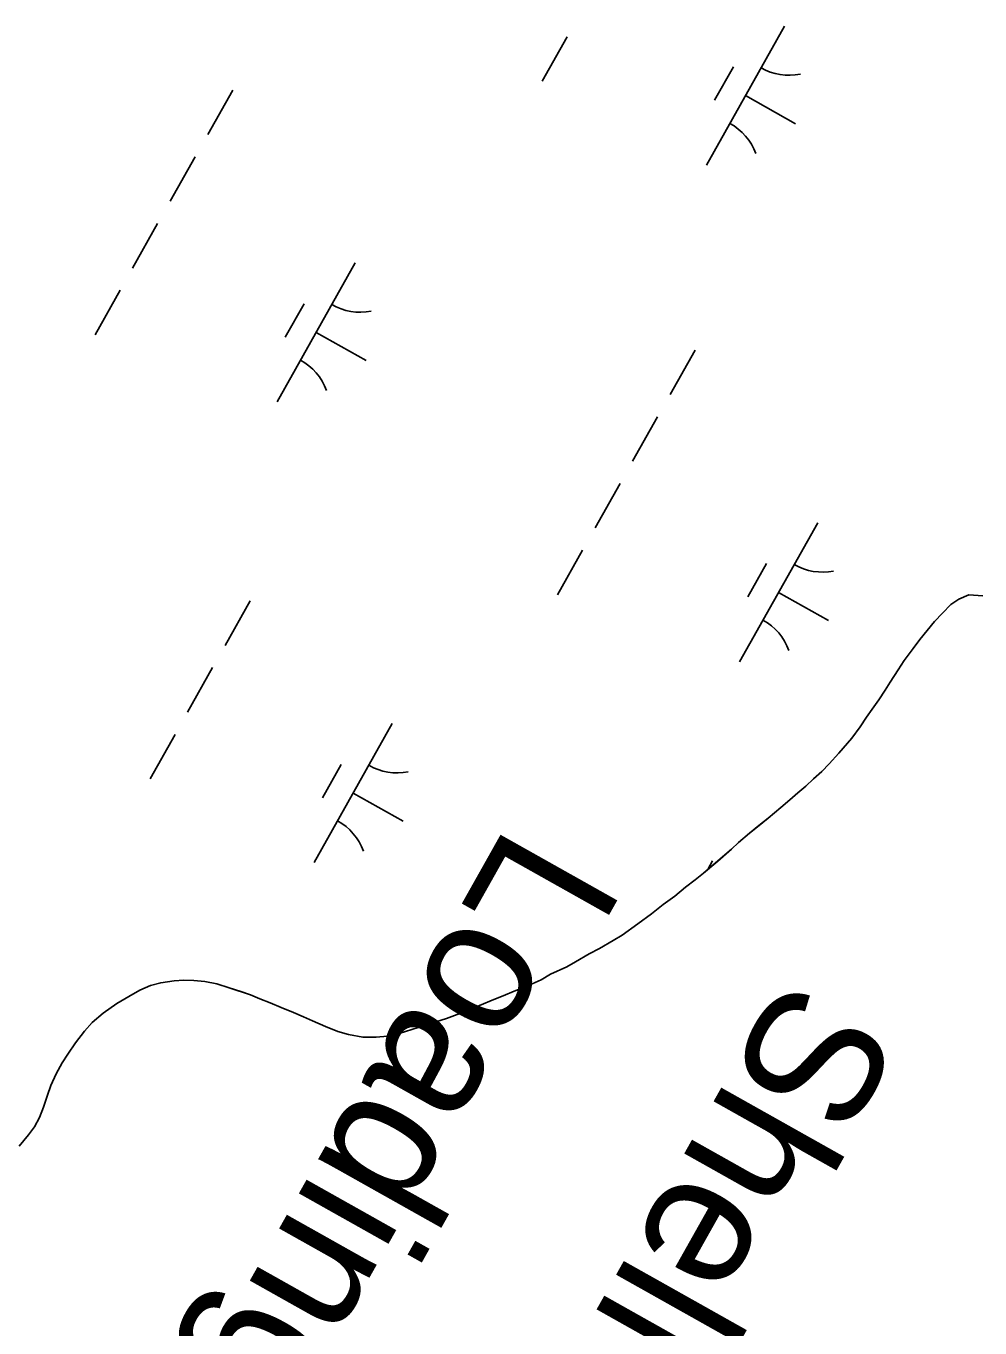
# Model space of a CAD drawing. Extents: x 3913936 to 3933962, y 195330 to 217741.
# Drawn here: x 3924746.8 to 3925045.8, y 201346 to 201754.2 of the extents above; entities that cross this region are included whole.
import ezdxf

# ---------------------------------------------------------------- set-up
doc = ezdxf.new("R2010")
doc.units = 0
for name, color, linetype in [('V-BLDG-IDEN', 7, 'Continuous'), ('V-TOPO-SHOR', 7, 'Continuous'), ('V-WETL-SWMP', 7, 'Continuous')]:
    doc.layers.add(name, color=color, linetype=linetype)

msp = doc.modelspace()

# ---------------------------------------------------------------- linework, layer by layer
at = {"layer": 'V-TOPO-SHOR'}
for points in [[(3925017.71, 201548.47), (3925020.25, 201552.35), (3925022.08, 201555.21), (3925024.92, 201558.99), (3925026.95, 201561.85), (3925029.29, 201564.71), (3925031.62, 201567.46), (3925034.06, 201570.12), (3925036.7, 201572.78), (3925039.24, 201574.52), (3925042.4, 201575.85), (3925046.78, 201575.56)], [(3924802.79, 201454.65), (3924806.56, 201453.84), (3924810.43, 201452.63), (3924814.1, 201451.42), (3924817.16, 201450.41), (3924820.12, 201449.19), (3924823.28, 201447.88), (3924826.75, 201446.46), (3924830.63, 201444.84), (3924833.79, 201443.52), (3924836.54, 201442.31), (3924840.63, 201440.49), (3924844.5, 201438.87), (3924847.87, 201437.96), (3924852.35, 201437.16), (3924856.53, 201437.17), (3924860.09, 201437.48), (3924863.76, 201438.31), (3924867.73, 201439.54), (3924871.7, 201440.78), (3924875.26, 201441.91), (3924878.62, 201443.04), (3924881.98, 201444.27), (3924885.75, 201445.71), (3924888.9, 201447.04), (3924893.48, 201448.99), (3924896.33, 201450.12), (3924899.79, 201451.55), (3924903.56, 201452.99), (3924908.24, 201455.14), (3924911.19, 201456.88), (3924916.28, 201459.24), (3924919.02, 201460.78), (3924923.3, 201463.23), (3924926.55, 201464.97), (3924930.83, 201467.43), (3924933.67, 201469.17), (3924938.56, 201472.65), (3924942.83, 201475.82), (3924946.48, 201478.79), (3924950.15, 201481.34), (3924953.5, 201484.21), (3924956.55, 201486.46), (3924959.19, 201488.6), (3924963.67, 201492.38), (3924967.94, 201496.07), (3924970.17, 201498.21), (3924973.63, 201501.07), (3924976.57, 201503.53), (3924979.42, 201505.78), (3924983.39, 201509.15), (3924986.23, 201511.6), (3924988.77, 201513.75), (3924991.21, 201515.9), (3924993.65, 201518.14), (3924996.29, 201520.49), (3924998.53, 201522.85), (3925001.58, 201526.21), (3925005.64, 201530.92), (3925008.28, 201534.49), (3925010.31, 201537.45), (3925012.03, 201540), (3925014.16, 201542.96), (3925016.09, 201545.92), (3925017.71, 201548.47)], [(3924744.65, 201402.93), (3924747.59, 201406.5), (3924749.42, 201409.05), (3924751.04, 201411.91), (3924752.26, 201415.18), (3924753.47, 201418.95), (3924754.58, 201422.01), (3924756.2, 201425.68), (3924758.13, 201429.05), (3924759.85, 201431.8), (3924762.29, 201435.38), (3924765.13, 201439.05), (3924767.46, 201441.71), (3924770.92, 201444.67), (3924775.19, 201447.74), (3924778.96, 201449.89), (3924782.42, 201451.84), (3924785.77, 201453.37), (3924789.03, 201454.2), (3924793.21, 201454.82), (3924796.26, 201455.03), (3924799.42, 201454.94), (3924802.79, 201454.65)]]:
    msp.add_lwpolyline(points, dxfattribs=at)
at = {"layer": 'V-WETL-SWMP'}
for p, q in [((3924984.57, 201754.22), (3924960.07, 201710.63)), ((3924916.47, 201750.86), (3924908.63, 201736.91)), ((3924968.53, 201741.43), (3924962.65, 201730.97)), ((3924811.56, 201734.12), (3924803.72, 201720.17)), ((3924972.32, 201732.42), (3924988.01, 201723.6)), ((3924799.8, 201713.2), (3924791.96, 201699.25)), ((3924788.04, 201692.28), (3924780.2, 201678.33)), ((3924849.97, 201679.93), (3924825.47, 201636.34)), ((3924776.28, 201671.36), (3924768.44, 201657.41)), ((3924833.93, 201667.14), (3924828.05, 201656.68)), ((3924837.72, 201658.13), (3924853.41, 201649.31)), ((3924956.56, 201652.61), (3924948.72, 201638.66)), ((3924944.8, 201631.69), (3924936.96, 201617.74)), ((3924933.04, 201610.77), (3924925.2, 201596.82)), ((3924994.97, 201598.42), (3924970.46, 201554.83)), ((3924921.28, 201589.85), (3924913.44, 201575.9)), ((3924978.93, 201585.64), (3924973.05, 201575.18)), ((3924982.72, 201576.62), (3924998.41, 201567.8)), ((3924817.02, 201573.94), (3924809.18, 201560)), ((3924805.26, 201553.02), (3924797.42, 201539.07)), ((3924861.6, 201535.46), (3924837.1, 201491.87)), ((3924793.5, 201532.1), (3924785.66, 201518.15)), ((3924845.56, 201522.68), (3924839.68, 201512.22)), ((3924849.35, 201513.66), (3924865.04, 201504.84)), ((3924962.02, 201492.43), (3924960.48, 201489.69))]:
    msp.add_line(p, q, dxfattribs=at)
for points in [[(3924810.43, 201452.63), (3924817.16, 201450.41), (3924820.12, 201449.19), (3924823.28, 201447.88), (3924826.75, 201446.46), (3924830.63, 201444.84), (3924833.79, 201443.52), (3924836.54, 201442.31), (3924840.63, 201440.49), (3924844.5, 201438.87), (3924847.87, 201437.96), (3924852.35, 201437.16), (3924856.53, 201437.17), (3924860.1, 201437.48), (3924863.76, 201438.31), (3924871.7, 201440.78), (3924875.26, 201441.91), (3924878.62, 201443.04), (3924881.98, 201444.27), (3924885.75, 201445.71), (3924888.9, 201447.04), (3924893.48, 201448.99), (3924896.33, 201450.12), (3924899.79, 201451.55), (3924903.56, 201452.99), (3924908.24, 201455.14), (3924911.19, 201456.88), (3924916.28, 201459.24), (3924919.02, 201460.78), (3924923.3, 201463.23), (3924926.55, 201464.98), (3924930.83, 201467.43), (3924933.67, 201469.17), (3924938.55, 201472.65), (3924942.83, 201475.82), (3924946.48, 201478.79), (3924950.15, 201481.34), (3924953.5, 201484.21), (3924956.55, 201486.46), (3924959.19, 201488.6), (3924963.67, 201492.39), (3924967.94, 201496.07), (3924970.17, 201498.21), (3924973.63, 201501.07), (3924976.58, 201503.53), (3924979.42, 201505.78), (3924983.39, 201509.15), (3924986.23, 201511.6), (3924988.77, 201513.75), (3924991.21, 201515.9), (3924993.65, 201518.15), (3924996.29, 201520.5), (3924998.53, 201522.85), (3925001.58, 201526.22), (3925005.64, 201530.92), (3925008.28, 201534.49), (3925010.31, 201537.45), (3925012.03, 201540), (3925014.16, 201542.96), (3925016.09, 201545.92), (3925017.71, 201548.47), (3925020.25, 201552.35), (3925022.08, 201555.21), (3925024.92, 201558.99), (3925026.95, 201561.85), (3925029.29, 201564.71), (3925031.62, 201567.46), (3925034.06, 201570.12), (3925036.7, 201572.78), (3925039.24, 201574.52), (3925042.4, 201575.85), (3925046.78, 201575.55)], [(3924744.65, 201402.93), (3924747.59, 201406.5), (3924749.42, 201409.05), (3924751.04, 201411.91), (3924752.26, 201415.17), (3924753.47, 201418.95), (3924754.58, 201422.01), (3924756.2, 201425.68), (3924758.13, 201429.05), (3924759.85, 201431.8), (3924762.29, 201435.38), (3924765.13, 201439.05), (3924767.46, 201441.71), (3924770.92, 201444.67), (3924775.19, 201447.74), (3924778.96, 201449.89), (3924782.42, 201451.84), (3924785.77, 201453.38), (3924789.03, 201454.2), (3924793.21, 201454.82), (3924796.26, 201455.03), (3924799.42, 201454.94), (3924802.79, 201454.65), (3924806.56, 201453.84), (3924810.43, 201452.63)]]:
    msp.add_lwpolyline(points, dxfattribs=at)
for centre, start, end in [((3924986.06, 201756.39), 239.8861, 281.4297), ((3924958.99, 201708.23), 19.8861, 61.4297), ((3924851.46, 201682.1), 239.8861, 281.4297), ((3924824.39, 201633.94), 19.8861, 61.4297), ((3924996.46, 201600.59), 239.8861, 281.4297), ((3924969.39, 201552.43), 19.8861, 61.4297), ((3924863.09, 201537.63), 239.8861, 281.4297), ((3924836.02, 201489.47), 19.8861, 61.4297)]:
    msp.add_arc(centre, 17.62, start, end, dxfattribs=at)

# ---------------------------------------------------------------- texts
at = {"layer": 'V-BLDG-IDEN'}
for s, p in [('Loading Dock', (3924897.79, 201504.64)), ('Shell Oil Co.', (3924985.01, 201457.37))]:
    msp.add_text(s, height=41.9999, rotation=240.6579, dxfattribs=at).set_placement(p)

doc.saveas('drawing.dxf')
